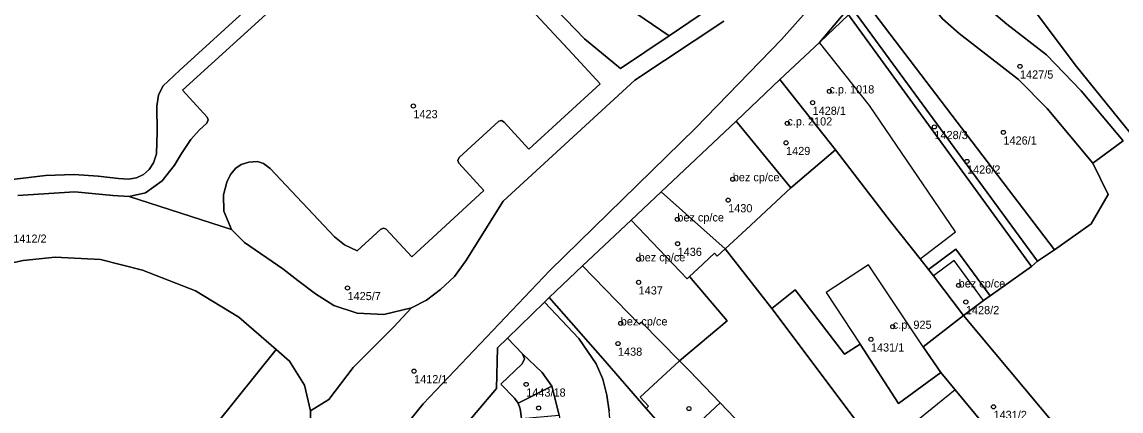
# Model space of a CAD drawing. Extents: x -878211 to -870363, y -1058464 to -1052522.
# Drawn here: x -874899.4 to -874764.7, y -1056217.1 to -1056169.5 of the extents above; entities that cross this region are included whole.
import ezdxf

# ---------------------------------------------------------------- set-up
doc = ezdxf.new("R2010")
doc.units = 0
for name, color, linetype in [('Definiční body', 7, 'Continuous'), ('Polygon budovy', 7, 'Continuous'), ('Polygon parcely', 7, 'Continuous')]:
    doc.layers.add(name, color=color, linetype=linetype)

msp = doc.modelspace()

# ---------------------------------------------------------------- linework, layer by layer
at = {"layer": 'Definiční body'}
for centre in [(-874777.05, -1056174.95994), (-874800.41, -1056178.01994), (-874851.4, -1056179.80994), (-874802.47, -1056179.39994), (-874805.56, -1056181.93994), (-874787.54, -1056182.36994), (-874779.08, -1056183.03994), (-874805.72, -1056184.31994), (-874783.54, -1056186.58994), (-874812.25, -1056188.76994), (-874812.82, -1056191.32994), (-874819.05, -1056193.68994), (-874819.01, -1056196.66994), (-874823.79, -1056198.57994), (-874859.47, -1056202.07994), (-874823.79, -1056201.38994), (-874784.57, -1056201.76994), (-874783.68, -1056203.79994), (-874825.98, -1056206.41994), (-874792.64, -1056206.82994), (-874826.32, -1056208.88994), (-874795.32, -1056208.36994), (-874851.31, -1056212.25994), (-874837.57, -1056213.88994), (-874836.05, -1056216.77994), (-874817.62, -1056216.84994), (-874780.29, -1056216.62994)]:
    msp.add_circle(centre, 0.25, dxfattribs=at)
at = {"layer": 'Polygon budovy'}
for points in [[(-874801.62, -1056172.02), (-874806.49, -1056176.55), (-874799.66, -1056185.17), (-874792.91, -1056193.95), (-874789.28, -1056198.53), (-874784.95, -1056195.2), (-874795.5, -1056179.74)], [(-874806.49, -1056176.55), (-874811.84, -1056181.65), (-874805.15, -1056189.81), (-874799.66, -1056185.17)], [(-874813.17, -1056197.27), (-874810.59, -1056194.92), (-874805.15, -1056189.81), (-874811.84, -1056181.65), (-874821.03, -1056190.3)], [(-874813.17, -1056197.27), (-874821.03, -1056190.3), (-874824.7, -1056193.78), (-874817.83, -1056200.96), (-874817.54, -1056200.68), (-874816.55, -1056199.75), (-874814.47, -1056197.84), (-874814.15, -1056198.18)], [(-874824.7, -1056193.78), (-874830.65, -1056199.39), (-874823.71, -1056206.51), (-874823.43, -1056206.25), (-874818.79, -1056210.99), (-874812.93, -1056206.1), (-874817.54, -1056200.68), (-874817.83, -1056200.96)], [(-874800.81, -1056202.62), (-874796.65, -1056208.97), (-874791.93, -1056216.22), (-874786.73, -1056212.44), (-874788.93, -1056209.27), (-874795.61, -1056199.25)], [(-874787.65, -1056200.59), (-874783.97, -1056205.46), (-874781.5, -1056203.63), (-874785.12, -1056198.73)], [(-874823.43, -1056206.25), (-874823.71, -1056206.51), (-874830.65, -1056199.39), (-874834.74, -1056203.25), (-874828.19, -1056210.72), (-874822.85, -1056216.83), (-874822.56, -1056216.56), (-874823.59, -1056215.46), (-874818.79, -1056210.99)], [(-874794.29, -1056222.08), (-874784.43, -1056233.86), (-874782.29, -1056231.86), (-874775.73, -1056225.73), (-874785, -1056214.53)]]:
    msp.add_lwpolyline(points, close=True, dxfattribs=at)
at = {"layer": 'Polygon parcely'}
for points in [[(-874779.01, -1056127.66), (-874780.45, -1056125.66), (-874793.17, -1056142.82), (-874792.46, -1056145.61), (-874788.37, -1056151.02), (-874786.78, -1056152.78), (-874770.12, -1056174.96), (-874761.29, -1056185.88), (-874747.51, -1056199.34), (-874747.04, -1056199.75), (-874740.87, -1056205.06), (-874728.32, -1056215.02), (-874719.92, -1056223.09), (-874716.4, -1056226.65), (-874716.73, -1056226.96), (-874713.06, -1056230.64), (-874711.1, -1056232.84), (-874708.16, -1056237.89), (-874707.28, -1056238.99), (-874703.07, -1056243.11), (-874695.31, -1056252.07), (-874686.26, -1056258.1), (-874668.18, -1056265.93)], [(-874906.43, -1056164.46), (-874911.49, -1056190.95), (-874904.34, -1056188.99), (-874901.26, -1056188.9), (-874896.49, -1056188.32), (-874892.96, -1056188.19), (-874890.05, -1056188.41), (-874887.55, -1056188.7), (-874886.31, -1056188.78), (-874885.34, -1056188.6), (-874884.47, -1056188.21), (-874883.78, -1056187.59), (-874883.23, -1056186.78), (-874882.88, -1056185.68), (-874882.79, -1056182.97), (-874882.84, -1056179.82), (-874882.63, -1056178.47), (-874882.11, -1056177.38), (-874880.03, -1056175.43), (-874853.37, -1056151.14)], [(-874853.37, -1056151.14), (-874880.03, -1056175.43), (-874882.11, -1056177.38), (-874882.63, -1056178.47), (-874882.84, -1056179.82), (-874882.79, -1056182.97), (-874882.88, -1056185.68), (-874883.23, -1056186.78), (-874883.78, -1056187.59), (-874884.47, -1056188.21), (-874885.34, -1056188.6), (-874886.31, -1056188.78), (-874887.55, -1056188.7), (-874890.05, -1056188.41), (-874892.96, -1056188.19), (-874896.49, -1056188.32), (-874901.26, -1056188.9)], [(-874761.29, -1056185.88), (-874770.12, -1056174.96), (-874786.78, -1056152.78)], [(-874837.33, -1056164.4), (-874830.44, -1056171.6), (-874826.02, -1056175.2), (-874820.04, -1056171.21), (-874837.28, -1056159.47)], [(-874796.21, -1056160.37), (-874806.27, -1056171.68), (-874816.81, -1056182.52), (-874834.68, -1056199.94), (-874850.19, -1056216.28), (-874853.32, -1056220.08)], [(-874853.32, -1056220.08), (-874850.19, -1056216.28), (-874834.68, -1056199.94), (-874816.81, -1056182.52), (-874806.27, -1056171.68), (-874796.21, -1056160.37)], [(-874899.87, -1056190.78), (-874892.89, -1056190.31), (-874888.22, -1056190.77), (-874886.23, -1056190.89), (-874884.24, -1056190.43), (-874882.19, -1056188.95), (-874880.68, -1056187.03), (-874879.82, -1056185.61), (-874878.68, -1056183.92), (-874877.67, -1056182.76), (-874876.71, -1056181.9), (-874876.54, -1056181.52), (-874876.68, -1056181.18), (-874879.7, -1056177.85), (-874861.94, -1056161.69)], [(-874861.94, -1056161.69), (-874879.7, -1056177.85), (-874876.68, -1056181.18), (-874876.54, -1056181.52), (-874876.71, -1056181.9), (-874877.67, -1056182.76), (-874878.68, -1056183.92), (-874879.82, -1056185.61), (-874880.68, -1056187.03), (-874882.19, -1056188.95), (-874884.24, -1056190.43), (-874886.23, -1056190.89), (-874873.67, -1056194.94), (-874874.61, -1056192.68), (-874874.67, -1056190.68), (-874874.25, -1056189.14), (-874873.8, -1056188.18), (-874873.16, -1056187.41), (-874872.52, -1056186.96), (-874871.55, -1056186.68), (-874870.51, -1056186.62), (-874869.76, -1056186.85), (-874868.95, -1056187.44), (-874861.08, -1056195.83), (-874859.82, -1056196.82), (-874858.27, -1056197.54), (-874855.38, -1056194.9), (-874855.03, -1056194.78), (-874854.72, -1056194.9), (-874851.6, -1056198.25), (-874842.76, -1056190.13), (-874845.83, -1056186.82), (-874845.94, -1056186.49), (-874845.79, -1056186.13), (-874840.91, -1056181.66), (-874840.59, -1056181.6), (-874840.27, -1056181.78), (-874837.25, -1056185.09), (-874828.51, -1056177.08), (-874831.9, -1056173.42), (-874840.3, -1056164.35)], [(-874840.3, -1056164.35), (-874831.9, -1056173.42), (-874828.51, -1056177.08), (-874837.25, -1056185.09), (-874840.27, -1056181.78), (-874840.59, -1056181.6), (-874840.91, -1056181.66), (-874845.79, -1056186.13), (-874845.94, -1056186.49), (-874845.83, -1056186.82), (-874842.76, -1056190.13), (-874851.6, -1056198.25), (-874854.72, -1056194.9), (-874855.03, -1056194.78), (-874855.38, -1056194.9), (-874858.27, -1056197.54), (-874859.82, -1056196.82), (-874861.08, -1056195.83), (-874868.95, -1056187.44), (-874869.76, -1056186.85), (-874870.51, -1056186.62), (-874871.55, -1056186.68), (-874872.52, -1056186.96), (-874873.16, -1056187.41), (-874873.8, -1056188.18), (-874874.25, -1056189.14), (-874874.67, -1056190.68), (-874874.61, -1056192.68), (-874873.67, -1056194.94), (-874872.09, -1056196.53), (-874867.41, -1056199.75), (-874865.55, -1056201.17), (-874863.4, -1056202.81), (-874861.15, -1056204.21), (-874858.27, -1056205.17), (-874855, -1056205.32), (-874851.64, -1056204.5), (-874849.77, -1056203.56), (-874848.07, -1056202.28), (-874846.37, -1056200.66), (-874844.95, -1056198.75), (-874840.4, -1056191.45), (-874824.24, -1056176.66), (-874813.35, -1056169.43)], [(-874813.96, -1056167.11), (-874820.04, -1056171.21), (-874826.02, -1056175.2), (-874830.44, -1056171.6), (-874837.33, -1056164.4)], [(-874783.43, -1056165.72), (-874778.66, -1056169.8), (-874773.8, -1056173.53), (-874769.55, -1056177.94), (-874764.4, -1056184.06), (-874768.14, -1056186.8), (-874766.22, -1056190.62), (-874768.34, -1056194.24), (-874772.83, -1056197.42), (-874774.89, -1056198.82), (-874775.65, -1056199.46), (-874780.69, -1056203.05), (-874781.5, -1056203.63), (-874783.97, -1056205.46), (-874770.83, -1056221.15), (-874775.73, -1056225.73), (-874774.8, -1056226.8), (-874758.8, -1056235.95)], [(-874813.35, -1056169.43), (-874824.24, -1056176.66), (-874840.4, -1056191.45), (-874844.95, -1056198.75), (-874846.37, -1056200.66), (-874848.07, -1056202.28), (-874849.77, -1056203.56), (-874851.64, -1056204.5), (-874853.84, -1056206.87), (-874858.77, -1056211.81), (-874861.77, -1056215.74), (-874864, -1056217.11), (-874864.01, -1056219.12)], [(-874848.68, -1056223.19), (-874841.19, -1056214.37), (-874841.07, -1056209.41), (-874839.86, -1056208.24), (-874835.33, -1056203.83), (-874834.74, -1056203.25), (-874830.65, -1056199.39), (-874824.7, -1056193.78), (-874821.03, -1056190.3), (-874811.84, -1056181.65), (-874806.49, -1056176.55), (-874801.62, -1056172.02), (-874798.48, -1056168.32)], [(-874903.59, -1056199.64), (-874899.24, -1056198.7), (-874895.32, -1056198.31), (-874889.74, -1056198.59), (-874884.6, -1056199.92), (-874878.09, -1056202.43), (-874872.79, -1056205.66), (-874868.23, -1056209.6), (-874866.57, -1056211.04), (-874864.73, -1056213.99), (-874864, -1056217.11), (-874861.77, -1056215.74), (-874858.77, -1056211.81), (-874853.84, -1056206.87), (-874851.64, -1056204.5), (-874855, -1056205.32), (-874858.27, -1056205.17), (-874861.15, -1056204.21), (-874863.4, -1056202.81), (-874865.55, -1056201.17), (-874867.41, -1056199.75), (-874872.09, -1056196.53), (-874873.67, -1056194.94), (-874886.23, -1056190.89), (-874888.22, -1056190.77), (-874892.89, -1056190.31), (-874899.87, -1056190.78)], [(-874900.63, -1056259.04), (-874873.94, -1056241.6), (-874880.51, -1056224.9), (-874868.23, -1056209.6), (-874872.79, -1056205.66), (-874878.09, -1056202.43), (-874884.6, -1056199.92), (-874889.74, -1056198.59), (-874895.32, -1056198.31), (-874899.24, -1056198.7), (-874903.59, -1056199.64)], [(-874819.12, -1056221.1), (-874822.85, -1056216.83), (-874828.19, -1056210.72), (-874834.74, -1056203.25), (-874835.33, -1056203.83), (-874831.11, -1056208.27), (-874828.99, -1056211.38), (-874828.18, -1056213.23), (-874827.67, -1056215.2), (-874827.39, -1056217.17)], [(-874838.14, -1056218.07), (-874838.3, -1056216.88), (-874838.56, -1056216.2), (-874839.01, -1056215.58), (-874840.66, -1056213.86), (-874838.07, -1056211.35), (-874837.78, -1056210.74), (-874838.02, -1056210.13), (-874839.86, -1056208.24), (-874841.07, -1056209.41), (-874841.19, -1056214.37), (-874848.68, -1056223.19)], [(-874864.01, -1056219.12), (-874864, -1056217.11), (-874864.73, -1056213.99), (-874866.57, -1056211.04), (-874868.23, -1056209.6), (-874880.51, -1056224.9)]]:
    msp.add_lwpolyline(points, dxfattribs=at)
for points in [[(-874803.22, -1056146.62), (-874806.35, -1056150.69), (-874806.17, -1056150.85), (-874806.93, -1056151.88), (-874805.69, -1056152.86), (-874806.99, -1056154.67), (-874808.36, -1056153.62), (-874809.19, -1056154.7), (-874809.37, -1056154.61), (-874812.44, -1056158.7), (-874820.53, -1056152.51), (-874823.23, -1056150.34), (-874822.28, -1056148.88), (-874826.87, -1056144.96), (-874837.28, -1056159.47), (-874820.04, -1056171.21), (-874813.96, -1056167.11), (-874810.82, -1056163.74), (-874805.81, -1056158.16), (-874804.02, -1056156.12), (-874803.34, -1056155.32), (-874800.37, -1056151.8)], [(-874768.14, -1056186.8), (-874764.4, -1056184.06), (-874769.55, -1056177.94), (-874773.8, -1056173.53), (-874778.66, -1056169.8), (-874783.43, -1056165.72), (-874785.6, -1056163.06), (-874790.16, -1056157.06), (-874792.97, -1056160.86), (-874789.38, -1056164.87), (-874788.09, -1056167.27), (-874786.56, -1056169.13), (-874784.51, -1056170.94), (-874777.23, -1056176.57), (-874773.7, -1056180.1)], [(-874772.83, -1056197.42), (-874768.34, -1056194.24), (-874766.22, -1056190.62), (-874768.14, -1056186.8), (-874773.7, -1056180.1), (-874777.23, -1056176.57), (-874784.51, -1056170.94), (-874786.56, -1056169.13), (-874788.09, -1056167.27), (-874789.38, -1056164.87), (-874792.97, -1056160.86), (-874796.86, -1056165.91), (-874796.14, -1056166.87)], [(-874796.86, -1056165.91), (-874797.83, -1056167.57), (-874798.48, -1056168.32), (-874801.62, -1056172.02), (-874798.05, -1056168.63), (-874797.45, -1056168.08), (-874774.89, -1056198.82), (-874772.83, -1056197.42), (-874796.14, -1056166.87)], [(-874774.89, -1056198.82), (-874797.45, -1056168.08), (-874798.05, -1056168.63), (-874775.65, -1056199.46)], [(-874792.91, -1056193.95), (-874789.28, -1056198.53), (-874788.27, -1056199.8), (-874784.91, -1056197.33), (-874780.69, -1056203.05), (-874775.65, -1056199.46), (-874798.05, -1056168.63), (-874801.62, -1056172.02), (-874806.49, -1056176.55), (-874799.66, -1056185.17)], [(-874811.84, -1056181.65), (-874805.15, -1056189.81), (-874799.66, -1056185.17), (-874806.49, -1056176.55)], [(-874813.17, -1056197.27), (-874810.59, -1056194.92), (-874805.15, -1056189.81), (-874811.84, -1056181.65), (-874821.03, -1056190.3)], [(-874807.46, -1056204.6), (-874804.59, -1056202.29), (-874798.55, -1056210.18), (-874796.65, -1056208.97), (-874791.93, -1056216.22), (-874786.73, -1056212.44), (-874788.93, -1056209.27), (-874783.97, -1056205.46), (-874787.65, -1056200.59), (-874788.27, -1056199.8), (-874789.28, -1056198.53), (-874792.91, -1056193.95), (-874799.66, -1056185.17), (-874805.15, -1056189.81), (-874810.59, -1056194.92), (-874813.17, -1056197.27)], [(-874824.7, -1056193.78), (-874817.83, -1056200.96), (-874817.54, -1056200.68), (-874816.55, -1056199.75), (-874814.47, -1056197.84), (-874814.15, -1056198.18), (-874813.17, -1056197.27), (-874821.03, -1056190.3)], [(-874830.65, -1056199.39), (-874823.71, -1056206.51), (-874823.43, -1056206.25), (-874818.79, -1056210.99), (-874812.93, -1056206.1), (-874817.54, -1056200.68), (-874817.83, -1056200.96), (-874824.7, -1056193.78)], [(-874801.94, -1056228.5), (-874800.72, -1056229.77), (-874792, -1056240.39), (-874784.43, -1056233.86), (-874794.29, -1056222.08), (-874807.46, -1056204.6), (-874813.17, -1056197.27), (-874814.15, -1056198.18), (-874814.47, -1056197.84), (-874816.55, -1056199.75), (-874817.54, -1056200.68), (-874812.93, -1056206.1), (-874818.79, -1056210.99), (-874817.6, -1056212.2), (-874813.81, -1056216.15), (-874806.62, -1056223.63)], [(-874788.27, -1056199.8), (-874787.65, -1056200.59), (-874783.97, -1056205.46), (-874781.5, -1056203.63), (-874780.69, -1056203.05), (-874784.91, -1056197.33)], [(-874818.79, -1056210.99), (-874823.43, -1056206.25), (-874823.71, -1056206.51), (-874830.65, -1056199.39), (-874834.74, -1056203.25), (-874828.19, -1056210.72), (-874822.85, -1056216.83), (-874822.56, -1056216.56), (-874823.59, -1056215.46)], [(-874786.73, -1056212.44), (-874791.93, -1056216.22), (-874796.65, -1056208.97), (-874798.55, -1056210.18), (-874804.59, -1056202.29), (-874807.46, -1056204.6), (-874794.29, -1056222.08), (-874784.43, -1056233.86), (-874782.29, -1056231.86), (-874775.73, -1056225.73), (-874785, -1056214.53)], [(-874830.04, -1056225.84), (-874828.28, -1056227.93), (-874826.68, -1056229.83), (-874824.88, -1056232.02), (-874820.27, -1056228.14), (-874822.12, -1056225.98), (-874823.73, -1056224.07), (-874825.52, -1056221.98), (-874826.43, -1056220.74), (-874827.24, -1056218.9), (-874827.39, -1056217.17), (-874827.67, -1056215.2), (-874828.18, -1056213.23), (-874828.99, -1056211.38), (-874831.11, -1056208.27), (-874835.33, -1056203.83), (-874839.86, -1056208.24), (-874838.02, -1056210.13), (-874835.62, -1056212.42), (-874834.43, -1056214.12), (-874833.53, -1056217.66), (-874833.24, -1056219.89), (-874832.52, -1056222.02), (-874831.46, -1056223.94)], [(-874786.73, -1056212.44), (-874785, -1056214.53), (-874775.73, -1056225.73), (-874770.83, -1056221.15), (-874783.97, -1056205.46), (-874788.93, -1056209.27)], [(-874838.02, -1056210.13), (-874837.78, -1056210.74), (-874838.07, -1056211.35), (-874840.66, -1056213.86), (-874839.01, -1056215.58), (-874838.56, -1056216.2), (-874834.43, -1056214.12), (-874835.62, -1056212.42)], [(-874813.81, -1056216.15), (-874817.6, -1056212.2), (-874818.79, -1056210.99), (-874823.59, -1056215.46), (-874822.56, -1056216.56), (-874822.85, -1056216.83), (-874819.12, -1056221.1), (-874816.83, -1056218.97)], [(-874834.43, -1056214.12), (-874838.56, -1056216.2), (-874838.3, -1056216.88), (-874838.14, -1056218.07), (-874833.53, -1056217.66)], [(-874819.12, -1056221.1), (-874818.98, -1056221.26), (-874814.96, -1056226.16), (-874812.45, -1056229.23), (-874811.02, -1056230.97), (-874809.4, -1056232.93), (-874807.16, -1056235.67), (-874807.03, -1056235.82), (-874800.72, -1056229.77), (-874801.94, -1056228.5), (-874806.62, -1056223.63), (-874813.81, -1056216.15), (-874816.83, -1056218.97)]]:
    msp.add_lwpolyline(points, close=True, dxfattribs=at)

# ---------------------------------------------------------------- texts
at = {"layer": 'Definiční body'}
for s, p in [('1427/5', (-874777.05, -1056176.449)), ('c.p. 1018', (-874800.41, -1056178.27)), ('1423', (-874851.4, -1056181.299)), ('1428/1', (-874802.47, -1056180.889)), ('c.p. 2102', (-874805.56, -1056182.19)), ('1428/3', (-874787.54, -1056183.859)), ('1426/1', (-874779.08, -1056184.529)), ('1429', (-874805.72, -1056185.809)), ('1426/2', (-874783.54, -1056188.079)), ('bez cp/ce', (-874812.25, -1056189.02)), ('1430', (-874812.82, -1056192.819)), ('bez cp/ce', (-874819.05, -1056193.94)), ('1412/2', (-874900.44, -1056196.539)), ('bez cp/ce', (-874823.79, -1056198.83)), ('1436', (-874819.01, -1056198.159)), ('1437', (-874823.79, -1056202.879)), ('bez cp/ce', (-874784.57, -1056202.02)), ('1425/7', (-874859.47, -1056203.569)), ('1428/2', (-874783.68, -1056205.289)), ('bez cp/ce', (-874825.98, -1056206.669)), ('c.p. 925', (-874792.64, -1056207.08)), ('1438', (-874826.32, -1056210.379)), ('1431/1', (-874795.32, -1056209.859)), ('1412/1', (-874851.31, -1056213.749)), ('1443/18', (-874837.57, -1056215.379)), ('1431/2', (-874780.29, -1056218.119))]:
    msp.add_text(s, height=0.999996, dxfattribs=at).set_placement(p)

doc.saveas('drawing.dxf')
